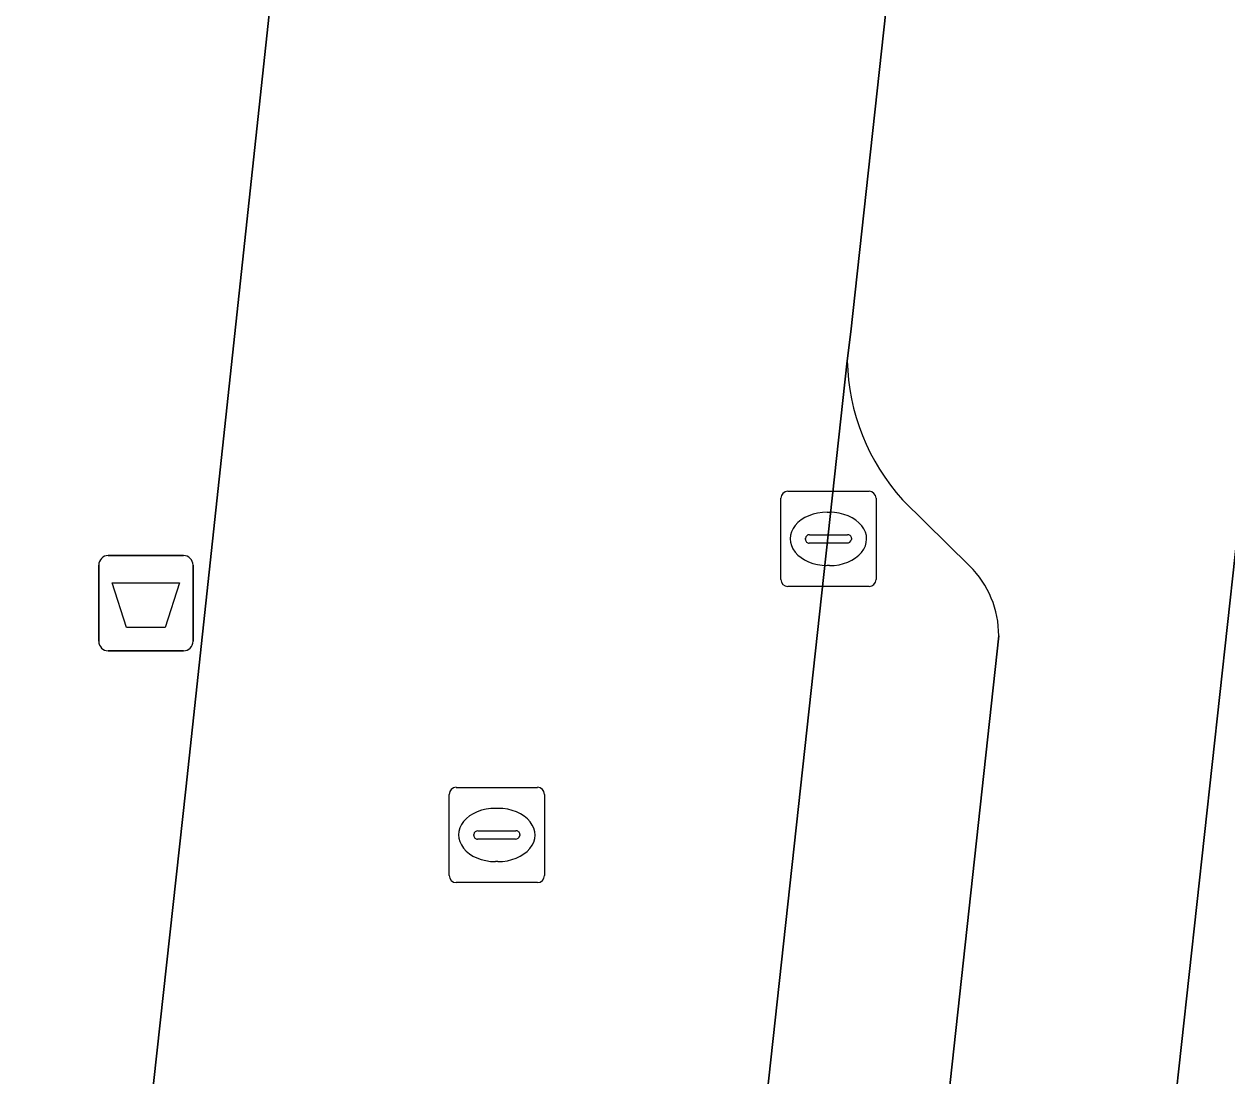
# Model space of a CAD drawing. Extents: x 160455 to 162082, y 388339 to 389736.
# Drawn here: x 161332.27 to 161344.9, y 388573.93 to 388584.97 of the extents above; entities that cross this region are included whole.
import ezdxf

# ---------------------------------------------------------------- set-up
doc = ezdxf.new("R2010")
doc.units = 0
for name, color, linetype in [('IMGEO_Afvalbak', 7, 'Continuous'), ('IMGEO_Erf', 7, 'Continuous'), ('IMGEO_Kolk', 7, 'Continuous'), ('IMGEO_Parkeervlak_open', 7, 'Continuous'), ('IMGEO_Rijbaan_lokaal_gesloten', 7, 'Continuous'), ('IMGEO_Rioolput', 7, 'Continuous'), ('IMGEO_Voetpad_open', 7, 'Continuous')]:
    doc.layers.add(name, color=color, linetype=linetype)

msp = doc.modelspace()

# ---------------------------------------------------------------- linework, layer by layer
at = {"layer": 'IMGEO_Afvalbak'}
for p, q in [((161333.15, 388579.392), (161333.94, 388579.392)), ((161333.94, 388579.392), (161333.15, 388579.392)), ((161333.05, 388578.492), (161333.05, 388579.292)), ((161333.05, 388579.292), (161333.05, 388578.492)), ((161334.04, 388579.292), (161334.04, 388578.492)), ((161334.04, 388578.492), (161334.04, 388579.292)), ((161333.94, 388578.392), (161333.15, 388578.392)), ((161333.15, 388578.392), (161333.94, 388578.392))]:
    msp.add_line(p, q, dxfattribs=at)
msp.add_lwpolyline([(161333.193, 388579.106), (161333.897, 388579.106), (161333.748, 388578.636), (161333.342, 388578.636), (161333.193, 388579.106)], dxfattribs=at)
for centre, start, end in [((161333.15, 388579.292), 90, 180), ((161333.15, 388579.292), 90, 180), ((161333.94, 388579.292), 0, 90), ((161333.94, 388579.292), 360, 90), ((161333.15, 388578.492), 180, 270), ((161333.15, 388578.492), 180, 270), ((161333.94, 388578.492), 270, 0), ((161333.94, 388578.492), 270, 0)]:
    msp.add_arc(centre, 0.1, start, end, dxfattribs=at)
at = {"layer": 'IMGEO_Erf'}
msp.add_lwpolyline([(161346.876, 388569.765), (161347.477, 388575.321), (161348.864, 388575.174), (161349.007, 388576.52), (161349.436, 388580.56), (161349.497, 388581.13), (161345.223, 388581.606), (161339.508, 388529.436)], dxfattribs=at)
at = {"layer": 'IMGEO_Kolk'}
for p, q in [((161340.211, 388579.141), (161340.211, 388579.993)), ((161340.286, 388580.067), (161341.138, 388580.067)), ((161341.212, 388579.993), (161341.212, 388579.141)), ((161340.699, 388579.847), (161340.724, 388579.847)), ((161340.513, 388579.61), (161340.911, 388579.61)), ((161340.47, 388579.561), (161340.47, 388579.573)), ((161340.908, 388579.524), (161340.51, 388579.524)), ((161340.954, 388579.573), (161340.954, 388579.561)), ((161340.722, 388579.287), (161340.697, 388579.287)), ((161341.138, 388579.067), (161340.286, 388579.067))]:
    msp.add_line(p, q, dxfattribs=at)
for points in [[(161340.211, 388579.141), (161340.211, 388579.993)], [(161340.286, 388580.067), (161341.138, 388580.067)], [(161341.212, 388579.993), (161341.212, 388579.141)], [(161341.138, 388579.067), (161340.286, 388579.067)]]:
    msp.add_lwpolyline(points, dxfattribs=at)
for centre, radius, start, end in [((161340.288, 388579.991), 0.0765, 91.552, 178.448), ((161340.288, 388579.991), 0.0765, 91.552, 178.448), ((161341.136, 388579.991), 0.0765, 1.552, 88.448), ((161341.136, 388579.991), 0.0765, 1.552, 88.448), ((161340.51, 388579.57), 0.0403, 85.8775, 175.7526), ((161340.915, 388579.572), 0.0386, 1.7309, 96.639), ((161340.507, 388579.56), 0.0366, 178.938, 274.7102), ((161340.911, 388579.567), 0.043, 264.8664, 352.4533), ((161340.288, 388579.143), 0.0765, 181.552, 268.448), ((161340.288, 388579.143), 0.0765, 181.552, 268.448), ((161341.136, 388579.143), 0.0765, 271.552, 358.448), ((161341.136, 388579.143), 0.0765, 271.552, 358.448)]:
    msp.add_arc(centre, radius, start, end, dxfattribs=at)
for centre, major_axis, ratio, start_param, end_param in [((161340.698, 388579.567), (-0.387, 0.002), 0.722429, 4.712389, 7.853982), ((161340.723, 388579.567), (-0.39, 0.002), 0.717154, 1.570796, 4.712389)]:
    msp.add_ellipse(centre, major_axis=major_axis, ratio=ratio, start_param=start_param, end_param=end_param, dxfattribs=at)
at = {"layer": 'IMGEO_Parkeervlak_open'}
for points in [[(161340.909, 388581.435), (161335.61, 388532.925), (161337.507, 388532.718), (161342.5, 388578.549)], [(161342.196, 388579.281), (161341.49, 388579.977)]]:
    msp.add_lwpolyline(points, dxfattribs=at)
for centre, radius, start, end in [((161343.157, 388581.486), 2.248, 181.2973, 222.1564), ((161341.481, 388578.555), 1.019, 359.664, 45.4423)]:
    msp.add_arc(centre, radius, start, end, dxfattribs=at)
at = {"layer": 'IMGEO_Rijbaan_lokaal_gesloten'}
for points in [[(161340.909, 388581.435), (161340.947, 388581.739), (161341.429, 388586.165), (161341.843, 388589.105), (161342.93, 388596.823), (161336.205, 388597.77), (161333.966, 388576.939), (161333.088, 388568.946), (161333.055, 388568.485), (161326.581, 388508.688), (161326.295, 388506.299)], [(161332.558, 388505.348), (161332.597, 388505.843), (161332.843, 388507.601), (161335.2, 388529.173), (161335.61, 388532.925), (161340.909, 388581.435)]]:
    msp.add_lwpolyline(points, dxfattribs=at)
at = {"layer": 'IMGEO_Rioolput'}
for p, q in [((161336.804, 388576.959), (161337.656, 388576.959)), ((161336.729, 388576.033), (161336.729, 388576.885)), ((161337.73, 388576.885), (161337.73, 388576.033)), ((161337.217, 388576.739), (161337.242, 388576.739)), ((161336.988, 388576.453), (161336.988, 388576.465)), ((161337.031, 388576.502), (161337.429, 388576.502)), ((161337.472, 388576.465), (161337.472, 388576.453)), ((161337.426, 388576.416), (161337.028, 388576.416)), ((161337.24, 388576.179), (161337.215, 388576.179)), ((161337.656, 388575.959), (161336.804, 388575.959))]:
    msp.add_line(p, q, dxfattribs=at)
for points in [[(161336.804, 388576.959), (161337.656, 388576.959)], [(161336.729, 388576.033), (161336.729, 388576.885)], [(161337.73, 388576.885), (161337.73, 388576.033)], [(161337.656, 388575.959), (161336.804, 388575.959)]]:
    msp.add_lwpolyline(points, dxfattribs=at)
for centre, radius, start, end in [((161336.806, 388576.883), 0.0765, 91.552, 178.448), ((161336.806, 388576.883), 0.0765, 91.552, 178.448), ((161337.654, 388576.883), 0.0765, 1.552, 88.448), ((161337.654, 388576.883), 0.0765, 1.552, 88.448), ((161337.028, 388576.462), 0.0403, 85.8775, 175.7526), ((161337.025, 388576.452), 0.0366, 178.938, 274.7102), ((161337.429, 388576.459), 0.043, 264.8664, 352.4533), ((161337.433, 388576.464), 0.0386, 1.7309, 96.639), ((161336.806, 388576.035), 0.0765, 181.552, 268.448), ((161336.806, 388576.035), 0.0765, 181.552, 268.448), ((161337.654, 388576.035), 0.0765, 271.552, 358.448), ((161337.654, 388576.035), 0.0765, 271.552, 358.448)]:
    msp.add_arc(centre, radius, start, end, dxfattribs=at)
for centre, major_axis, ratio, start_param, end_param in [((161337.216, 388576.459), (-0.387, 0.002), 0.722429, 4.712389, 7.853982), ((161337.241, 388576.459), (-0.39, 0.002), 0.717154, 1.570796, 4.712389)]:
    msp.add_ellipse(centre, major_axis=major_axis, ratio=ratio, start_param=start_param, end_param=end_param, dxfattribs=at)
at = {"layer": 'IMGEO_Voetpad_open'}
for points in [[(161333.055, 388568.485), (161333.088, 388568.946), (161333.966, 388576.939), (161336.205, 388597.77), (161335.708, 388597.828), (161336.315, 388603.385), (161336.357, 388603.856), (161336.507, 388604.813), (161336.742, 388605.753), (161337.06, 388606.669), (161337.459, 388607.552), (161337.935, 388608.397), (161338.485, 388609.195), (161332.946, 388606.242), (161332.547, 388602.537), (161332.148, 388598.832), (161319.269, 388592.541), (161320.342, 388590.341), (161329.271, 388572.04), (161322.009, 388504.994)], [(161343.249, 388598.98), (161343.191, 388598.677), (161342.93, 388596.823), (161341.843, 388589.105), (161341.429, 388586.165), (161340.947, 388581.739), (161340.909, 388581.435)], [(161336.89, 388505.546), (161338.103, 388516.612), (161339.508, 388529.436), (161345.223, 388581.606)], [(161341.49, 388579.977), (161342.196, 388579.281)], [(161342.5, 388578.549), (161337.507, 388532.718), (161338.004, 388532.665), (161337.599, 388528.912), (161337.102, 388528.965), (161334.994, 388510.02)]]:
    msp.add_lwpolyline(points, dxfattribs=at)
for centre, radius, start, end in [((161343.157, 388581.486), 2.248, 181.2973, 222.1564), ((161341.481, 388578.555), 1.019, 359.664, 45.4423)]:
    msp.add_arc(centre, radius, start, end, dxfattribs=at)

doc.saveas('drawing.dxf')
